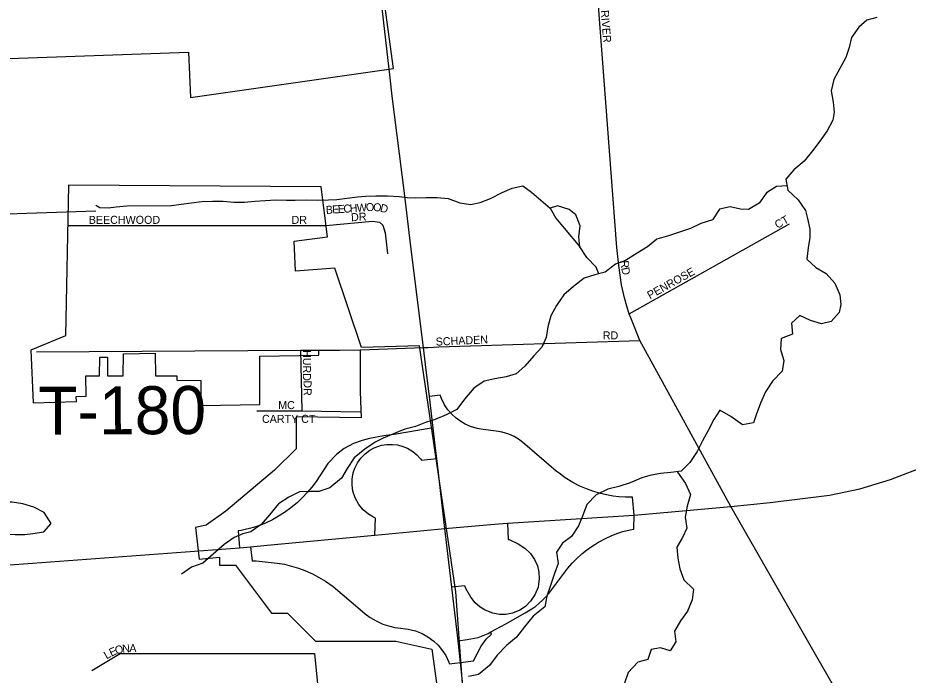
# Model space of a CAD drawing. Extents: x 1857828 to 2277390, y 930619 to 1324581.
# Drawn here: x 2070943 to 2076506, y 1239632 to 1243739 of the extents above; entities that cross this region are included whole.
import ezdxf

# ---------------------------------------------------------------- set-up
doc = ezdxf.new("R2010")
doc.units = 0
for name, color, linetype in [('GM_X_City_Street', 7, 'Continuous'), ('GM_X_City_Street_Text', 7, 'Continuous'), ('GM_X_Corporation', 7, 'Continuous'), ('GM_X_Interchange_Ramps', 7, 'Continuous'), ('GM_X_Interstate_Route', 7, 'Continuous'), ('GM_X_Minor_Lake', 7, 'Continuous'), ('GM_X_Minor_River', 7, 'Continuous'), ('GM_X_State_Route', 7, 'Continuous'), ('GM_X_Township_Road', 7, 'Continuous'), ('GM_X_Township_Road_Text', 7, 'Continuous'), ('GM_X_Township_Subdivision', 7, 'Continuous'), ('GM_X_Township_Subdivision_Text', 7, 'Continuous')]:
    doc.layers.add(name, color=color, linetype=linetype)

msp = doc.modelspace()

# ---------------------------------------------------------------- linework, layer by layer
at = {"layer": 'GM_X_City_Street'}
for points in [[(2075935.8, 1239747.9), (2075397.5, 1240686.8), (2074830.4, 1241723.2), (2074774.4, 1241864.3), (2074763.1, 1241890.4), (2074758, 1241902.2), (2074747.6, 1241938.2), (2074733, 1241990.2), (2074716.1, 1242070.3), (2074698.8, 1242190.5), (2074685.6, 1242304.6), (2074571.9, 1243813.6), (2074459.5, 1245288.2), (2074451.8, 1245388.6)], [(2072868.3, 1242441.4), (2073160.1, 1242467.7), (2073202.3, 1242462.3), (2073224.7, 1242442.6), (2073239.4, 1242396.6), (2073253.4, 1242264.5)], [(2074763.1, 1241890.4), (2075763.9, 1242450.9)], [(2073771.5, 1241688.9), (2074830.4, 1241723.2)], [(2072709.4, 1241662.7), (2072718.1, 1241284.2), (2073085, 1241278.4)], [(2073083.3, 1241665.2), (2073477.9, 1241679.1), (2073505.7, 1241680.1), (2073506.8, 1241680.2)], [(2073506.8, 1241680.2), (2073574.4, 1241682.6), (2073770.5, 1241688.9), (2073771.5, 1241688.9)], [(2071406, 1239660.7), (2071581.6, 1239768.3), (2072796.3, 1239768.1), (2072872.3, 1239009)], [(2076215.3, 1239251.7), (2076205.5, 1239274.2), (2076116.1, 1239433.5), (2075935.8, 1239747.9)]]:
    msp.add_lwpolyline(points, dxfattribs=at)
at = {"layer": 'GM_X_Corporation'}
for points in [[(2069235.3, 1243426), (2072009.8, 1243523.1), (2072022.3, 1243240.5), (2073290.2, 1243421.6), (2073012.4, 1245464.2)], [(2073751.7, 1239175.6), (2073679.4, 1240153.3), (2073452.7, 1241689.7), (2073089.5, 1241680), (2072924.9, 1242174.6), (2072677.2, 1242156.8), (2072669.8, 1242342.8), (2072877.1, 1242370.3), (2072838.5, 1242682.1), (2071258.8, 1242692.9), (2071241.7, 1241752.5), (2071024.8, 1241662.9), (2071038.3, 1241333.9), (2071308.8, 1241341.4), (2071308.5, 1241373.8), (2071369.4, 1241374.3), (2071368, 1241501.4), (2071452.7, 1241502.6), (2071454.8, 1241619.6), (2071502.8, 1241619.6), (2071502.6, 1241502.6), (2071602.3, 1241502.5), (2071603.1, 1241640.1), (2071801.6, 1241643.6), (2071804, 1241502.5), (2071936, 1241502.5), (2071936, 1241475.5), (2072086.8, 1241472.9), (2072086.8, 1241317.8), (2072455.9, 1241324.2), (2072456, 1241624.4), (2072823.1, 1241630.7), (2072823.1, 1241660.7), (2073083.2, 1241665.2), (2073083.2, 1241406.1), (2073085.3, 1241347.1), (2073087.4, 1241239.3), (2072681.5, 1241246.4), (2072681.5, 1241046.3), (2072547.7, 1240912.6), (2072241.9, 1240656), (2072119.7, 1240570.5), (2072054, 1240554), (2072075.3, 1240357.8), (2072203.5, 1240369.3), (2072203.5, 1240319.2), (2072303.5, 1240319.2), (2072528.6, 1240019), (2072628.7, 1240019), (2072803.3, 1239844.3), (2073020.5, 1239845), (2073305.2, 1239844.9), (2073530.3, 1239794.9), (2073640.9, 1238995.8)]]:
    msp.add_lwpolyline(points, dxfattribs=at)
at = {"layer": 'GM_X_Interchange_Ramps'}
for points in [[(2074793.3, 1240632.8), (2074784, 1240744.8), (2074782.4, 1240744.8), (2074740.5, 1240744.9), (2074698.8, 1240747.4), (2074662.8, 1240751.6), (2074621.1, 1240758.7), (2074576, 1240769.3), (2074535.9, 1240781.3), (2074496.5, 1240795.8), (2074455.6, 1240813.6), (2074411.2, 1240836.6), (2074364.1, 1240865.5), (2074333.5, 1240887.1), (2074307.7, 1240907.3), (2074110.9, 1241076.3), (2074077.6, 1241102.7), (2074043.4, 1241123.3), (2074011.5, 1241137.6), (2073969, 1241150.7), (2073931.4, 1241157.1), (2073850.3, 1241167), (2073812.8, 1241173.4), (2073772.3, 1241185.7), (2073737.5, 1241201.3), (2073710.4, 1241217), (2073681.1, 1241238.6), (2073655.5, 1241262.2), (2073630.6, 1241290.9), (2073609.6, 1241322), (2073590.3, 1241360.1), (2073582.7, 1241380.6), (2073516, 1241372.3)], [(2073538.7, 1241176.1), (2073512.7, 1241173), (2073306.9, 1241137.4), (2073230.5, 1241126.6), (2073139.9, 1241111.9), (2073094.6, 1241099.3), (2073039.8, 1241079.2), (2072982.9, 1241048.7), (2072933.4, 1241010.8), (2072880.8, 1240953.9), (2072806.3, 1240843.3), (2072779.3, 1240806.6), (2072753.5, 1240775.6), (2072720, 1240739.8), (2072688.4, 1240709.9), (2072649.8, 1240677.8), (2072609.3, 1240648.5), (2072572.5, 1240625.1), (2072534.1, 1240603.8), (2072493.9, 1240584.5), (2072459.5, 1240570.3), (2072415.9, 1240555), (2072338.2, 1240536.7), (2072319, 1240533.4), (2072329.1, 1240428.8)], [(2073174.2, 1240506.6), (2073179, 1240613.6), (2073165.2, 1240618.9), (2073133.6, 1240637.6), (2073100.5, 1240665.5), (2073073.4, 1240698.2), (2073050.4, 1240740), (2073036.9, 1240781.8), (2073031.5, 1240820), (2073032.1, 1240856.7), (2073039, 1240895.8), (2073049.2, 1240926), (2073065.3, 1240958.1), (2073086.1, 1240987.4), (2073112.8, 1241015), (2073142.2, 1241037), (2073169.2, 1241051.8), (2073216.1, 1241068.2), (2073249.6, 1241073.6), (2073283.3, 1241074.3), (2073315.1, 1241070.5), (2073349.3, 1241061.5), (2073378, 1241049.5), (2073410.3, 1241030.2), (2073435.9, 1241009.2), (2073458.8, 1240984.4), (2073465.4, 1240975), (2073560.7, 1240986.8)], [(2073693.9, 1239847.8), (2073750.8, 1239855.3), (2073820.3, 1239866.9), (2073881.1, 1239893.6), (2073898.2, 1239902.6), (2073993.1, 1239952.2), (2074113.3, 1240021.5), (2074154.7, 1240046.4), (2074178.8, 1240063.6), (2074198.4, 1240079.4), (2074224.3, 1240103.1), (2074245, 1240124.6), (2074261.1, 1240143.4), (2074354.6, 1240266.9), (2074380.4, 1240300.4), (2074407.5, 1240331.7), (2074430.7, 1240355.7), (2074467.5, 1240389.5), (2074495.8, 1240412.5), (2074531.6, 1240438.4), (2074572.4, 1240463.9), (2074615.4, 1240486.9), (2074653.9, 1240504.3), (2074693, 1240519.3), (2074724.2, 1240529.4), (2074769.7, 1240541.3), (2074792.6, 1240544.5), (2074793.3, 1240632.8)], [(2074003.6, 1240582.9), (2074006.2, 1240480.3), (2074013.1, 1240479.5), (2074068.5, 1240452), (2074110.7, 1240426.3), (2074145.5, 1240393.4), (2074171.9, 1240355.6), (2074189.3, 1240316.4), (2074199, 1240275), (2074201.1, 1240233.4), (2074193.4, 1240182.6), (2074174.4, 1240134.4), (2074147.3, 1240094), (2074114.5, 1240061.9), (2074079.1, 1240038.5), (2074034.6, 1240020.4), (2073992, 1240012.2), (2073952.5, 1240011.8), (2073910.4, 1240018.9), (2073862.2, 1240037.7), (2073832.1, 1240056.6), (2073801.7, 1240083.5), (2073773.1, 1240120.6), (2073742.1, 1240173.7), (2073736.5, 1240191.3), (2073654.6, 1240182.1)], [(2072396.4, 1240435.2), (2072407.2, 1240346.9), (2072432.4, 1240347), (2072564, 1240333), (2072609, 1240325), (2072653.2, 1240314.4), (2072696.9, 1240301.2), (2072737.2, 1240286.3), (2072784.3, 1240265.4), (2072822.7, 1240245.5), (2072865.4, 1240219.8), (2072912.6, 1240186.6), (2073081.9, 1240043.1), (2073113, 1240015.9), (2073145.6, 1239992.5), (2073181.8, 1239971.3), (2073224.4, 1239951.9), (2073266.9, 1239937.8), (2073299.1, 1239930.3), (2073316.8, 1239927.2), (2073382.5, 1239920), (2073426.9, 1239909.1), (2073470.5, 1239891.8), (2073505.2, 1239872.5), (2073541.5, 1239845.7), (2073569.2, 1239819.5), (2073597.6, 1239785), (2073616.9, 1239754.9), (2073636.4, 1239714.4), (2073638.9, 1239702.8), (2073709.9, 1239710.8)], [(2073709.9, 1239710.8), (2073790.8, 1239721.5), (2073814, 1239766.8), (2073838.2, 1239813.1), (2073869.8, 1239857.4), (2073902.5, 1239887.9), (2073898.2, 1239902.6)]]:
    msp.add_lwpolyline(points, dxfattribs=at)
at = {"layer": 'GM_X_Interstate_Route'}
for points in [[(2073872.9, 1240571.1), (2073947.9, 1240577.9), (2074003.6, 1240582.9), (2074793.3, 1240632.8), (2075190.7, 1240667.6), (2075397.5, 1240686.8), (2075643.4, 1240710.5), (2076014.9, 1240756.4), (2076204.4, 1240797), (2076396, 1240854.8), (2076629.6, 1240944.4), (2076855.3, 1241060), (2077086.6, 1241196.1), (2077279.3, 1241335.5), (2077450.5, 1241488.6), (2077591.1, 1241629.2), (2077786.1, 1241854.8), (2077919.9, 1242051), (2077952, 1242106.8)], [(2072500.1, 1240444.8), (2073174.2, 1240506.6), (2073611.6, 1240547.7)], [(2073611.6, 1240547.7), (2073872.9, 1240571.1)], [(2070244.9, 1240273.4), (2072329.1, 1240428.8), (2072396.4, 1240435.2), (2072500.1, 1240444.8)]]:
    msp.add_lwpolyline(points, dxfattribs=at)
at = {"layer": 'GM_X_Minor_Lake'}
for points in [[(2074315.1, 1242563.2), (2074268.9, 1242549), (2074305.3, 1242486.8), (2074357.8, 1242424.7), (2074454.7, 1242308.4)], [(2074454.7, 1242308.4), (2074448.4, 1242370.7), (2074456.2, 1242439.1), (2074429.8, 1242507.3), (2074387.5, 1242541.3), (2074315.1, 1242563.2)], [(2070564.5, 1240515.3), (2070616.7, 1240511.6), (2070680.9, 1240510.1), (2070753.2, 1240512.6), (2070855.6, 1240513.3), (2070925.9, 1240511.7), (2070986.1, 1240512.1), (2071036.2, 1240516.5), (2071106.4, 1240527), (2071152.1, 1240579.6), (2071107.4, 1240649.6), (2071042.9, 1240681.3), (2070974.4, 1240702.9), (2070908.1, 1240712.5), (2070857.9, 1240712.2), (2070793.8, 1240701.7), (2070723.5, 1240697.2), (2070655.3, 1240692.7), (2070556.9, 1240690)]]:
    msp.add_lwpolyline(points, dxfattribs=at)
at = {"layer": 'GM_X_Minor_River'}
msp.add_line((2071430.4, 1242530), (2068949.1, 1242452.5), dxfattribs=at)
for points in [[(2076311.3, 1243741.4), (2076249, 1243723.1), (2076199, 1243680.7), (2076153, 1243616.3), (2076137.2, 1243553.9), (2076117.4, 1243491.6), (2076079.5, 1243421.1), (2076041.6, 1243352.6), (2076025.8, 1243282.2), (2076038.1, 1243211.9), (2076044.4, 1243149.7), (2076036.5, 1243099.4), (2076000.6, 1243033), (2075954.7, 1242968.5), (2075908.7, 1242908.1), (2075856.8, 1242843.6), (2075792.7, 1242789.1), (2075742.7, 1242730.7), (2075755, 1242662.4), (2075819.5, 1242602.3), (2075864, 1242536.1), (2075878.2, 1242485.9), (2075892.6, 1242417.6), (2075892.8, 1242367.4), (2075881, 1242301.1), (2075873.2, 1242230.7), (2075929.7, 1242178.6), (2075994.1, 1242140.6), (2076048.6, 1242080.6), (2076079, 1242008.3), (2076085.2, 1241948), (2076075.4, 1241897.8), (2076025.4, 1241841.3), (2075965.2, 1241827.1), (2075896.8, 1241848.9), (2075828.4, 1241878.8), (2075776.3, 1241830.4), (2075784.6, 1241762.1), (2075712.4, 1241735.8), (2075708.7, 1241667.4), (2075729, 1241597.2), (2075719.3, 1241530.8), (2075659.2, 1241468.3), (2075615.3, 1241401.9), (2075583.4, 1241331.4), (2075555.6, 1241259), (2075539.7, 1241208.7), (2075471.5, 1241196.4), (2075399, 1241248.4), (2075330.5, 1241288.4), (2075292.6, 1241230), (2075256.7, 1241161.5), (2075220.8, 1241097.1), (2075188.9, 1241028.7), (2075142.9, 1240960.2), (2075086.9, 1240905.8), (2075022.7, 1240897.5), (2074958.4, 1240891.3), (2074892.2, 1240879), (2074842, 1240864.8), (2074769.8, 1240834.4), (2074697.6, 1240810), (2074629.3, 1240793.7), (2074557.2, 1240759.3), (2074499.1, 1240698.8), (2074471.3, 1240626.4), (2074447.4, 1240566), (2074403.5, 1240499.6), (2074347.4, 1240457.2), (2074309.5, 1240400.8), (2074319.8, 1240330.5), (2074295.9, 1240268.1), (2074272.1, 1240191.7), (2074248.3, 1240125.3), (2074236.5, 1240058.9), (2074162.4, 1240000.4), (2074108.4, 1239933.9), (2074058.4, 1239869.4), (2073996.4, 1239817), (2073938.4, 1239756.5), (2073890.4, 1239692), (2073822.3, 1239637.6), (2073760.1, 1239623.3)], [(2071430.2, 1242567.8), (2071454.6, 1242553.8), (2071506.8, 1242552), (2071557, 1242558.1), (2071623.3, 1242564.4), (2071902.5, 1242565.3), (2071964.7, 1242575.6), (2072093.2, 1242592.1), (2072159.5, 1242594.3), (2072225.8, 1242592.5), (2072292.1, 1242586.7), (2072360.4, 1242586.9), (2072424.7, 1242593.2), (2072488.9, 1242597.4), (2072555.2, 1242601.6), (2072621.5, 1242599.8), (2072675.7, 1242600), (2072746, 1242602.2), (2072818.4, 1242600.5), (2072884.7, 1242600.7), (2072936.9, 1242602.9), (2073001.1, 1242611.1), (2073065.4, 1242621.4), (2073115.6, 1242623.6), (2073179.9, 1242625.8), (2073252.2, 1242626), (2073326.5, 1242622.2), (2073376.8, 1242616.4), (2073427, 1242614.5), (2073495.3, 1242616.8), (2073563.6, 1242617), (2073631.9, 1242609.2), (2073704.3, 1242583.3), (2073770.7, 1242573.5), (2073832.9, 1242585.7), (2073897.1, 1242610.1), (2073969.2, 1242646.5), (2074031.4, 1242674.8), (2074099.6, 1242689.1), (2074152, 1242649.1), (2074268.9, 1242549)], [(2075750.5, 1242690), (2075684.6, 1242684.2), (2075620.5, 1242645.9), (2075574.5, 1242581.4), (2075508.4, 1242541), (2075458.2, 1242542.8), (2075393.8, 1242558.7), (2075327.6, 1242542.4), (2075283.7, 1242475.9), (2075211.4, 1242453.6), (2075145.3, 1242423.2), (2075077.1, 1242398.9), (2075008.8, 1242376.6), (2074936.6, 1242356.2), (2074878.5, 1242307.8), (2074812.4, 1242269.4), (2074740.3, 1242222.9), (2074678.1, 1242200.6), (2074612, 1242150.2), (2074547.8, 1242133.9), (2074481.6, 1242111.6), (2074415.5, 1242061.1), (2074355.4, 1242008.6), (2074309.5, 1241942.2), (2074273.6, 1241877.8), (2074255.8, 1241807.4), (2074244, 1241741), (2074218.1, 1241680.6), (2074168.1, 1241628.2), (2074112.1, 1241563.7), (2074056, 1241515.3), (2073993.8, 1241497), (2073923.6, 1241482.7), (2073857.3, 1241468.4), (2073793.2, 1241426), (2073733.2, 1241357.5), (2073685.3, 1241291), (2073619.1, 1241258.6), (2073550.9, 1241230.3), (2073490.7, 1241210), (2073428.6, 1241185.7), (2073362.3, 1241169.4), (2073290.1, 1241141), (2073226, 1241112.7), (2073175.8, 1241088.4), (2073111.7, 1241044), (2073045.6, 1240989.5), (2073001.7, 1240923), (2072965.8, 1240862.6), (2072891.7, 1240802.1), (2072823.5, 1240779.8), (2072773.3, 1240779.6), (2072703, 1240777.3), (2072636.8, 1240745), (2072572.7, 1240702.6), (2072514.7, 1240634), (2072462.7, 1240573.6), (2072398.6, 1240527.1), (2072348.4, 1240514.9), (2072294.3, 1240492.6), (2072232.2, 1240448.2), (2072164.1, 1240387.7), (2072098.1, 1240331.2), (2072027.8, 1240306.9), (2071965.7, 1240262.5)], [(2074572.8, 1242140.2), (2074557.6, 1242180.1), (2074499.1, 1242242.2), (2074454.7, 1242308.4)], [(2075064.4, 1240902.9), (2075064.8, 1240899.7), (2075115.3, 1240829.5), (2075145.7, 1240761.3), (2075125.9, 1240688.8), (2075112.1, 1240620.5), (2075122.5, 1240550.2), (2075096.6, 1240491.8), (2075060.6, 1240431.4), (2075066.9, 1240363.1), (2075079.3, 1240296.8), (2075105.6, 1240228.6), (2075164.1, 1240170.5), (2075156.3, 1240102.1), (2075126.5, 1240031.7), (2075084.5, 1239971.3), (2075046.6, 1239906.8), (2075054.9, 1239840.5), (2075019, 1239784.1), (2074958.6, 1239804.1), (2074900.4, 1239793.8), (2074880.6, 1239731.4), (2074816.4, 1239713.1), (2074756.4, 1239648.6), (2074734.5, 1239582.2)]]:
    msp.add_lwpolyline(points, dxfattribs=at)
at = {"layer": 'GM_X_State_Route'}
for points in [[(2073283, 1243250), (2073268.9, 1243363.5), (2073116.9, 1244687.4)], [(2073358.4, 1242642.5), (2073283, 1243250)], [(2073399.5, 1242311.1), (2073358.4, 1242642.5)], [(2073495.4, 1241537.9), (2073477.9, 1241679.1), (2073399.5, 1242311.1)], [(2073555.2, 1241034.1), (2073538.7, 1241176.1), (2073516, 1241372.3), (2073495.4, 1241537.9)], [(2073636.2, 1240338.8), (2073611.6, 1240547.7), (2073564.8, 1240951.2), (2073560.7, 1240986.8), (2073555.2, 1241034.1)], [(2073709.9, 1239710.8), (2073693.9, 1239847.8), (2073654.6, 1240182.1), (2073636.2, 1240338.8)], [(2073771.6, 1238919), (2073768.5, 1238998.9), (2073738.8, 1239432.3), (2073709.9, 1239710.8)]]:
    msp.add_lwpolyline(points, dxfattribs=at)
at = {"layer": 'GM_X_Township_Road'}
for points in [[(2071059.7, 1241651.6), (2072709.4, 1241662.7), (2072817, 1241663.4)], [(2072817, 1241663.4), (2073083.3, 1241665.2)]]:
    msp.add_lwpolyline(points, dxfattribs=at)
at = {"layer": 'GM_X_Township_Subdivision'}
for points in [[(2071254.3, 1242442.3), (2072868.3, 1242441.4)], [(2072437.3, 1241283.7), (2072718.1, 1241284.2)]]:
    msp.add_lwpolyline(points, dxfattribs=at)

# ---------------------------------------------------------------- texts
at = {"layer": 'GM_X_City_Street_Text'}
for s, rotation, p in [('RIVER', 274.3961, (2074585.7, 1243785)), ('B', 3.7915, (2072869.3, 1242513.3)), ('E', 3.7723, (2072908.8, 1242515.9)), ('E', 3.7723, (2072943.9, 1242518.2)), ('C', 3.8056, (2072979.1, 1242520.6)), ('H', 3.807, (2073018.6, 1242523.2)), ('W', 3.7693, (2073062.5, 1242526.1)), ('O', 3.807, (2073119.6, 1242529.9)), ('O', 354.5286, (2073161.3, 1242532.8)), ('D', 346.2765, (2073203.3, 1242528.9)), ('DR', 3.0116, (2073026.4, 1242467.9)), ('CT', 29.3668, (2075689.3, 1242419.7)), ('R', 274.5943, (2074708.9, 1242221.2)), ('D', 281.5001, (2074713, 1242175.4)), ('PENROSE', 29.0532, (2074892.9, 1241979.7)), ('RD', 0, (2074598.3, 1241730.1)), ('SCHADEN', 2.5652, (2073555.2, 1241690.5)), ('HURD', 270, (2072724.5, 1241663.5)), ('DR', 270, (2072728.9, 1241474.3)), ('O', 15.0354, (2071557.1, 1239761.7)), ('N', 5.0118, (2071597.3, 1239772.7)), ('A', 0, (2071639.9, 1239776.5)), ('L', 30.0708, (2071497.9, 1239730.5)), ('E', 25.059, (2071527.3, 1239747.6))]:
    msp.add_text(s, height=50, rotation=rotation, dxfattribs=at).set_placement(p)
at = {"layer": 'GM_X_Township_Road_Text'}
msp.add_text('T-180', height=300, rotation=0.2807, dxfattribs=at).set_placement((2071072.1, 1241134))
at = {"layer": 'GM_X_Township_Subdivision_Text'}
for s, p in [('BEECHWOOD', (2071386.3, 1242451.7)), ('DR', (2072653.5, 1242451.7)), ('MC', (2072569.9, 1241294.5)), ('CARTY CT', (2072468.7, 1241208.5))]:
    msp.add_text(s, height=50, rotation=0, dxfattribs=at).set_placement(p)

doc.saveas('drawing.dxf')
